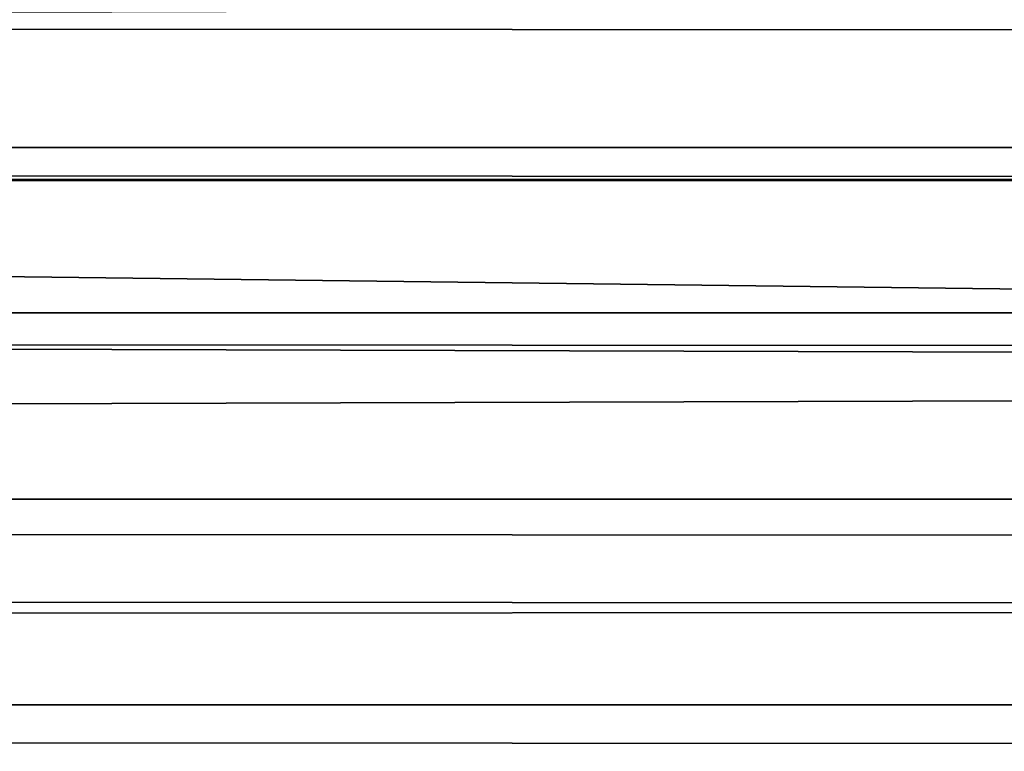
# Model space of a CAD drawing. Header units: millimetres. Extents: x -184 to 165, y -135 to 242.
# Tile 810 of 1056: x -108.592 to -107.548, y -1.146 to -0.37. Entities that reach past the tile are written whole.
import ezdxf

# ---------------------------------------------------------------- set-up
doc = ezdxf.new("R2010")
doc.units = ezdxf.units.MM
doc.header["$LTSCALE"] = 41.718519
for name, color, linetype in [('183', 7, 'CONTINUOUS'), ('384', 7, 'CONTINUOUS'), ('386', 7, 'CONTINUOUS'), ('63', 7, 'CONTINUOUS')]:
    doc.layers.add(name, color=color, linetype=linetype)

msp = doc.modelspace()

# ---------------------------------------------------------------- linework, layer by layer
at = {"layer": '183', "linetype": 'Continuous'}
for points in [[(165, -0.3542, -61.4142), (165, -0.5056, -61.6667), (-165, -0.3542, -61.4142), (165, -0.3542, -61.4142)], [(165, -0.5056, -61.6667), (-165, -0.5056, -61.6667), (-165, -0.3542, -61.4142), (165, -0.5056, -61.6667)], [(165, -0.5056, -61.6667), (165, -0.681, -61.9032), (-165, -0.5056, -61.6667), (165, -0.5056, -61.6667)], [(165, -0.681, -61.9032), (-165, -0.681, -61.9032), (-165, -0.5056, -61.6667), (165, -0.681, -61.9032)], [(165, -0.681, -61.9032), (165, -0.8787, -62.1213), (-165, -0.681, -61.9032), (165, -0.681, -61.9032)], [(165, -0.8787, -62.1213), (-165, -0.8787, -62.1213), (-165, -0.681, -61.9032), (165, -0.8787, -62.1213)], [(165, -0.8787, -62.1213), (165, -1.0968, -62.319), (-165, -0.8787, -62.1213), (165, -0.8787, -62.1213)], [(165, -1.0968, -62.319), (-165, -1.0968, -62.319), (-165, -0.8787, -62.1213), (165, -1.0968, -62.319)], [(165, -1.0968, -62.319), (165, -1.3333, -62.4944), (-165, -1.0968, -62.319), (165, -1.0968, -62.319)], [(165, -1.3333, -62.4944), (-165, -1.3333, -62.4944), (-165, -1.0968, -62.319), (165, -1.3333, -62.4944)]]:
    msp.add_3dface(points, dxfattribs=at)
at = {"layer": '384', "linetype": 'Continuous'}
for points in [[(-29.9692, -0.058, 60), (-29.6182, -0.5451, 60), (-167.5749, -0.1188, 60), (-29.9692, -0.058, 60)], [(-167.5749, -0.1188, 60), (-29.6182, -0.5451, 60), (-167.8744, -0.5347, 60), (-167.5749, -0.1188, 60)], [(-167.8744, -0.5347, 60), (-29.6182, -0.5451, 60), (-168.1714, -0.9524, 60), (-167.8744, -0.5347, 60)], [(-29.6182, -0.5451, 60), (-29.2703, -1.035, 60), (-168.1714, -0.9524, 60), (-29.6182, -0.5451, 60)], [(-168.1714, -0.9524, 60), (-29.2703, -1.035, 60), (-168.4659, -1.3719, 60), (-168.1714, -0.9524, 60)], [(-29.2703, -1.035, 60), (-28.9255, -1.528, 60), (-168.4659, -1.3719, 60), (-29.2703, -1.035, 60)]]:
    msp.add_3dface(points, dxfattribs=at)
at = {"layer": '386', "linetype": 'Continuous'}
for points in [[(-29.9251, -0.1188, 63), (-167.5308, -0.058, 63), (-167.8818, -0.5451, 63), (-29.9251, -0.1188, 63)], [(-29.6256, -0.5347, 63), (-29.9251, -0.1188, 63), (-167.8818, -0.5451, 63), (-29.6256, -0.5347, 63)], [(-29.3286, -0.9524, 63), (-29.6256, -0.5347, 63), (-167.8818, -0.5451, 63), (-29.3286, -0.9524, 63)], [(-29.3286, -0.9524, 63), (-167.8818, -0.5451, 63), (-168.2297, -1.035, 63), (-29.3286, -0.9524, 63)], [(-29.0341, -1.3719, 63), (-29.3286, -0.9524, 63), (-168.2297, -1.035, 63), (-29.0341, -1.3719, 63)], [(-29.0341, -1.3719, 63), (-168.2297, -1.035, 63), (-168.5745, -1.528, 63), (-29.0341, -1.3719, 63)]]:
    msp.add_3dface(points, dxfattribs=at)
at = {"layer": '63', "linetype": 'Continuous'}
for points in [[(-160, -2, 60), (0, -2, 60), (-160, 0, 60), (-160, -2, 60)], [(-160, 0, 60), (0, -2, 60), (0, 0, 60), (-160, 0, 60)]]:
    msp.add_3dface(points, dxfattribs=at)

doc.saveas('drawing.dxf')
